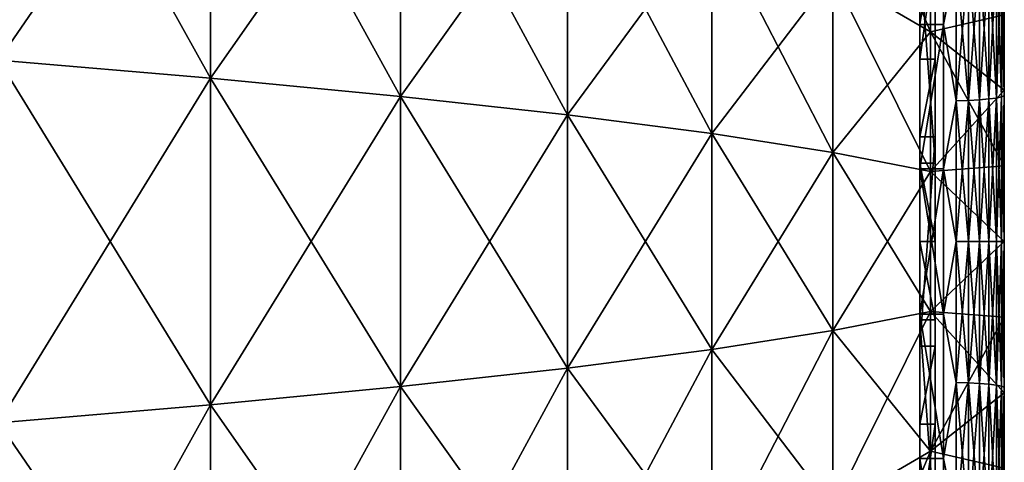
# Model space of a CAD drawing. Header units: metres. Extents: x -61 to 49, y -32 to 32.
# Tile 299 of 343: x 45.4 to 48.63, y -0.72 to 0.73. Entities that reach past the tile are written whole.
import ezdxf

# ---------------------------------------------------------------- set-up
doc = ezdxf.new("R2010")
doc.units = ezdxf.units.M
doc.layers.add('solid_K_27_40_10_000Y34', color=7, linetype='CONTINUOUS')

msp = doc.modelspace()

# ---------------------------------------------------------------- linework, layer by layer
at = {"layer": 'solid_K_27_40_10_000Y34'}
for points in [[(48.349373, 4.641845, -1.8583), (48.349373, -4.641845, -1.8583), (48.349373, -4.444184, -2.29112)], [(48.349373, 2.968728, -1.499182), (48.349373, -4.641845, -1.8583), (48.349373, 4.641845, -1.8583)], [(48.349373, 4.641845, -1.8583), (48.349373, -4.444184, -2.29112), (48.349373, 4.444184, -2.29112)], [(48.349373, -4.641845, 1.8583), (48.349373, 4.641845, 1.8583), (48.349373, 4.444184, 2.29112)], [(48.349373, -3.514, 1.5), (48.349373, 4.641845, 1.8583), (48.349373, -4.641845, 1.8583)], [(48.349373, -2.828286, 1.5), (48.349373, 4.641845, 1.8583), (48.349373, -3.514, 1.5)], [(48.349373, -2.366823, 1.5), (48.349373, -1.628286, 1.5), (48.349373, 4.641845, 1.8583)], [(48.349373, -1.623286, 1.5), (48.349373, 4.641845, 1.8583), (48.349373, -1.628286, 1.5)], [(48.349373, -2.828286, 1.5), (48.349373, -2.366823, 1.5), (48.349373, 4.641845, 1.8583)], [(48.349373, 0.342857, 1.5), (48.349373, 0.954111, 1.5), (48.349373, 4.641845, 1.8583)], [(48.349373, -0.342857, 1.5), (48.349373, 0.342857, 1.5), (48.349373, 4.641845, 1.8583)], [(48.349373, -0.954111, 1.5), (48.349373, -0.342857, 1.5), (48.349373, 4.641845, 1.8583)], [(48.349373, -1.623286, 1.5), (48.349373, -0.954111, 1.5), (48.349373, 4.641845, 1.8583)], [(48.349373, 4.444184, -2.29112), (48.349373, -4.444184, -2.29112), (48.349373, -4.206276, -2.703191)], [(48.349373, 4.444184, -2.29112), (48.349373, -4.206276, -2.703191), (48.349373, 4.206276, -2.703191)], [(48.349373, -4.444184, 2.29112), (48.349373, 4.444184, 2.29112), (48.349373, 4.206276, 2.703191)], [(48.349373, -4.641845, 1.8583), (48.349373, 4.444184, 2.29112), (48.349373, -4.444184, 2.29112)], [(48.349373, 4.206276, -2.703191), (48.349373, -4.206276, -2.703191), (48.349373, -3.930275, -3.090783)], [(48.349373, 4.206276, -2.703191), (48.349373, -3.930275, -3.090783), (48.349373, 3.930275, -3.090783)], [(48.349373, -4.206276, 2.703191), (48.349373, 4.206276, 2.703191), (48.349373, 3.930275, 3.090783)], [(48.349373, -4.444184, 2.29112), (48.349373, 4.206276, 2.703191), (48.349373, -4.206276, 2.703191)], [(48.349373, 3.930275, -3.090783), (48.349373, -3.930275, -3.090783), (48.349373, -3.618681, -3.450384)], [(48.349373, 3.930275, -3.090783), (48.349373, -3.618681, -3.450384), (48.349373, 3.618681, -3.450384)], [(48.349373, -3.930275, 3.090783), (48.349373, 3.930275, 3.090783), (48.349373, 3.618681, 3.450384)], [(48.349373, -4.206276, 2.703191), (48.349373, 3.930275, 3.090783), (48.349373, -3.930275, 3.090783)], [(48.349373, 3.618681, -3.450384), (48.349373, -3.618681, -3.450384), (48.349373, -3.274315, -3.778738)], [(48.349373, 3.618681, -3.450384), (48.349373, -3.274315, -3.778738), (48.349373, 3.274315, -3.778738)], [(48.349373, -3.618681, 3.450384), (48.349373, 3.618681, 3.450384), (48.349373, 3.274315, 3.778738)], [(48.349373, -3.930275, 3.090783), (48.349373, 3.618681, 3.450384), (48.349373, -3.618681, 3.450384)], [(48.349373, 3.274315, -3.778738), (48.349373, -3.274315, -3.778738), (48.349373, -2.900296, -4.072872)], [(48.349373, 3.274315, -3.778738), (48.349373, -2.900296, -4.072872), (48.349373, 2.900296, -4.072872)], [(48.349373, -3.274315, 3.778738), (48.349373, 3.274315, 3.778738), (48.349373, 2.900296, 4.072872)], [(48.349373, -3.618681, 3.450384), (48.349373, 3.274315, 3.778738), (48.349373, -3.274315, 3.778738)], [(48.349373, 2.968728, -1.499182), (48.349373, 2.909101, -1.499953), (48.349373, -4.641845, -1.8583)], [(48.349373, 2.909101, -1.499953), (48.349373, 0.942857, -1.5), (48.349373, -4.641845, -1.8583)], [(48.349373, 2.900296, -4.072872), (48.349373, -2.900296, -4.072872), (48.349373, -2.50001, -4.330121)], [(48.349373, 2.900296, -4.072872), (48.349373, -2.50001, -4.330121), (48.349373, 2.50001, -4.330121)], [(48.349373, -2.900296, 4.072872), (48.349373, 2.900296, 4.072872), (48.349373, 2.50001, 4.330121)], [(48.349373, -3.274315, 3.778738), (48.349373, 2.900296, 4.072872), (48.349373, -2.900296, 4.072872)], [(48.349373, 2.50001, -4.330121), (48.349373, -2.50001, -4.330121), (48.349373, -2.077085, -4.548156)], [(48.349373, 2.50001, -4.330121), (48.349373, -2.077085, -4.548156), (48.349373, 2.077085, -4.548156)], [(48.349373, -2.50001, 4.330121), (48.349373, 2.50001, 4.330121), (48.349373, 2.077085, 4.548156)], [(48.349373, -2.900296, 4.072872), (48.349373, 2.50001, 4.330121), (48.349373, -2.50001, 4.330121)], [(48.349373, 2.077085, -4.548156), (48.349373, -2.077085, -4.548156), (48.349373, -1.635348, -4.725001)], [(48.349373, 2.077085, -4.548156), (48.349373, -1.635348, -4.725001), (48.349373, 1.635348, -4.725001)], [(48.349373, -2.077085, 4.548156), (48.349373, 2.077085, 4.548156), (48.349373, 1.635348, 4.725001)], [(48.349373, -2.50001, 4.330121), (48.349373, 2.077085, 4.548156), (48.349373, -2.077085, 4.548156)], [(45.328068, 1.782086, -18.473186), (46.023605, 1.604952, -16.637003), (46.023605, 0.535718, -16.70565)], [(45.328068, 0.594843, -18.54941), (45.328068, 1.782086, -18.473186), (46.023605, 0.535718, -16.70565)], [(45.328068, 1.782086, 18.473186), (45.328068, 0.594843, 18.54941), (46.023605, 1.604952, 16.637003)], [(48.349373, 1.635348, -4.725001), (48.349373, -1.635348, -4.725001), (48.349373, -1.178801, -4.859056)], [(48.349373, 1.635348, -4.725001), (48.349373, -1.178801, -4.859056), (48.349373, 1.178801, -4.859056)], [(48.349373, -1.635348, 4.725001), (48.349373, 1.635348, 4.725001), (48.349373, 1.178801, 4.859056)], [(48.349373, -2.077085, 4.548156), (48.349373, 1.635348, 4.725001), (48.349373, -1.635348, 4.725001)], [(45.328068, 0.594843, 18.54941), (46.023605, 0.535718, 16.70565), (46.023605, 1.604952, 16.637003)], [(46.023605, 1.604952, -16.637003), (46.645882, 1.425322, -14.774955), (46.645882, 0.475759, -14.835918)], [(46.023605, 0.535718, -16.70565), (46.023605, 1.604952, -16.637003), (46.645882, 0.475759, -14.835918)], [(46.023605, 1.604952, 16.637003), (46.023605, 0.535718, 16.70565), (46.645882, 1.425322, 14.774955)], [(46.023605, 0.535718, 16.70565), (46.645882, 0.475759, 14.835918), (46.645882, 1.425322, 14.774955)], [(46.645882, 1.425322, -14.774955), (47.193928, 1.243477, -12.889936), (47.193928, 0.415061, -12.943123)], [(46.645882, 0.475759, -14.835918), (46.645882, 1.425322, -14.774955), (47.193928, 0.415061, -12.943123)], [(46.645882, 1.425322, 14.774955), (46.645882, 0.475759, 14.835918), (47.193928, 1.243477, 12.889936)], [(48.064034, 1.453127, -8.988107), (48.384747, 1.142671, -7.067826), (48.384747, 0.687486, -7.126515)], [(48.064034, 0.874272, -9.062741), (48.064034, 1.453127, -8.988107), (48.384747, 0.687486, -7.126515)], [(46.645882, 0.475759, 14.835918), (47.193928, 0.415061, 12.943123), (47.193928, 1.243477, 12.889936)], [(47.193928, 1.243477, -12.889936), (47.666889, 1.059698, -10.984878), (47.666889, 0.353717, -11.030204)], [(47.193928, 0.415061, -12.943123), (47.193928, 1.243477, -12.889936), (47.666889, 0.353717, -11.030204)], [(47.193928, 1.243477, 12.889936), (47.193928, 0.415061, 12.943123), (47.666889, 1.059698, 10.984878)], [(48.427769, 1.178813, -4.859053), (48.349373, 1.178801, -4.859056), (48.349373, 0.711578, -4.949107)], [(48.427769, 0.711593, -4.949104), (48.427769, 1.178813, -4.859053), (48.349373, 0.711578, -4.949107)], [(48.349373, 1.178801, -4.859056), (48.349373, -1.178801, -4.859056), (48.349373, -0.711578, -4.949107)], [(48.349373, 1.178801, -4.859056), (48.349373, -0.711578, -4.949107), (48.349373, 0.711578, -4.949107)], [(48.349373, -1.178801, 4.859056), (48.349373, 1.178801, 4.859056), (48.349373, 0.711578, 4.949107)], [(48.427769, 1.178769, 4.859064), (48.349373, 0.711578, 4.949107), (48.349373, 1.178801, 4.859056)], [(48.349373, -1.635348, 4.725001), (48.349373, 1.178801, 4.859056), (48.349373, -1.178801, 4.859056)], [(48.427769, 1.178769, 4.859064), (48.427769, 0.711549, 4.949111), (48.349373, 0.711578, 4.949107)], [(48.469105, 0.919541, -4.91911), (48.427769, 1.178813, -4.859053), (48.427769, 0.711593, -4.949104)], [(48.469105, 0.919541, 4.91911), (48.427769, 0.711549, 4.949111), (48.427769, 1.178769, 4.859064)], [(48.064034, 0.874272, 9.062741), (48.384747, 0.687486, 7.126515), (48.384747, 1.142671, 7.067826)], [(48.626678, 0.743042, -5.167738), (48.384747, 0.687486, -7.126515), (48.384747, 1.142671, -7.067826)], [(48.626678, 0.742976, 5.167747), (48.384747, 1.142671, 7.067826), (48.384747, 0.687486, 7.126515)], [(47.193928, 0.415061, 12.943123), (47.666889, 0.353717, 11.030204), (47.666889, 1.059698, 10.984878)], [(47.666889, 1.059698, -10.984878), (48.064034, 0.874272, -9.062741), (48.064034, 0.291824, -9.100136)], [(47.666889, 0.353717, -11.030204), (47.666889, 1.059698, -10.984878), (48.064034, 0.291824, -9.100136)], [(47.666889, 1.059698, 10.984878), (47.666889, 0.353717, 11.030204), (48.064034, 0.874272, 9.062741)], [(48.349373, 0.342857, 1.5), (48.349373, 0.598325, 0.009774), (48.349373, 0.954111, 1.5)], [(48.399372, 0.954111, 1.5), (48.349373, 0.954111, 1.5), (48.349373, 0.598325, 0.009774)], [(48.399372, 0.598325, 0.009774), (48.399372, 0.954111, 1.5), (48.349373, 0.598325, 0.009774)], [(48.349373, 0.942857, -1.5), (48.349373, 0.257143, -1.5), (48.349373, -4.641845, -1.8583)], [(48.399372, 0.257143, -1.5), (48.349373, 0.257143, -1.5), (48.349373, 0.942857, -1.5)], [(48.399372, 0.942857, -1.5), (48.399372, 0.257143, -1.5), (48.349373, 0.942857, -1.5)], [(48.399372, 0.598325, 0.009774), (48.399372, 0.942857, -1.5), (48.399372, 0.954111, 1.5)], [(48.399372, 0.598325, 0.009774), (48.399372, 0.257143, -1.5), (48.399372, 0.942857, -1.5)], [(48.576309, 0.930888, 4.979813), (48.600925, 0.937107, 5.01308), (48.600925, 0.470561, 5.07816)], [(48.576309, 0.467438, -5.044461), (48.600925, 0.470561, -5.07816), (48.600925, 0.937107, -5.01308)], [(48.576309, 0.930888, -4.979813), (48.576309, 0.467438, -5.044461), (48.600925, 0.937107, -5.01308)], [(48.600925, 0.937107, 5.01308), (48.617962, 0.944131, 5.050654), (48.617962, 0.474088, 5.116222)], [(48.600925, 0.470561, -5.07816), (48.617962, 0.474088, -5.116222), (48.617962, 0.944131, -5.050654)], [(48.600925, 0.937107, -5.01308), (48.600925, 0.470561, -5.07816), (48.617962, 0.944131, -5.050654)], [(48.600925, 0.470561, 5.07816), (48.600925, 0.937107, 5.01308), (48.617962, 0.474088, 5.116222)], [(48.617962, 0.944131, 5.050654), (48.626671, 0.951653, 5.090891), (48.626671, 0.477865, 5.156982)], [(48.617962, 0.474088, -5.116222), (48.626671, 0.477865, -5.156982), (48.626671, 0.951653, -5.090891)], [(48.617962, 0.944131, -5.050654), (48.617962, 0.474088, -5.116222), (48.626671, 0.951653, -5.090891)], [(48.617962, 0.474088, 5.116222), (48.617962, 0.944131, 5.050654), (48.626671, 0.477865, 5.156982)], [(48.626671, 0.951653, -5.090891), (48.626671, 0.477865, -5.156982), (48.626678, 0.743042, -5.167738)], [(48.626671, 0.951653, 5.090891), (48.626678, 0.742976, 5.167747), (48.626678, 0.496242, 5.197246)], [(48.626671, 0.477865, 5.156982), (48.626671, 0.951653, 5.090891), (48.626678, 0.496242, 5.197246)], [(48.469105, 0.919541, -4.91911), (48.427769, 0.711593, -4.949104), (48.469105, 0.46174, -4.98297)], [(48.469105, 0.46174, 4.98297), (48.427769, 0.711549, 4.949111), (48.469105, 0.919541, 4.91911)], [(48.469105, 0.919541, 4.91911), (48.508923, 0.921909, 4.931776), (48.508923, 0.462929, 4.995801)], [(48.469105, 0.46174, -4.98297), (48.508923, 0.462929, -4.995801), (48.508923, 0.921909, -4.931776)], [(48.469105, 0.919541, -4.91911), (48.469105, 0.46174, -4.98297), (48.508923, 0.921909, -4.931776)], [(48.469105, 0.46174, 4.98297), (48.469105, 0.919541, 4.91911), (48.508923, 0.462929, 4.995801)], [(48.508923, 0.921909, 4.931776), (48.545185, 0.925747, 4.95231), (48.545185, 0.464857, 5.016602)], [(48.508923, 0.462929, -4.995801), (48.545185, 0.464857, -5.016602), (48.545185, 0.925747, -4.95231)], [(48.508923, 0.921909, -4.931776), (48.508923, 0.462929, -4.995801), (48.545185, 0.925747, -4.95231)], [(48.508923, 0.462929, 4.995801), (48.508923, 0.921909, 4.931776), (48.545185, 0.464857, 5.016602)], [(48.545185, 0.925747, 4.95231), (48.576309, 0.930888, 4.979813), (48.576309, 0.467438, 5.044461)], [(48.545185, 0.464857, -5.016602), (48.576309, 0.467438, -5.044461), (48.576309, 0.930888, -4.979813)], [(48.545185, 0.925747, -4.95231), (48.545185, 0.464857, -5.016602), (48.576309, 0.930888, -4.979813)], [(48.545185, 0.464857, 5.016602), (48.545185, 0.925747, 4.95231), (48.576309, 0.467438, 5.044461)], [(48.576309, 0.467438, 5.044461), (48.576309, 0.930888, 4.979813), (48.600925, 0.470561, 5.07816)], [(47.666889, 0.353717, 11.030204), (48.064034, 0.291824, 9.100136), (48.064034, 0.874272, 9.062741)], [(48.064034, 0.874272, -9.062741), (48.384747, 0.687486, -7.126515), (48.384747, 0.229476, -7.155921)], [(48.064034, 0.291824, -9.100136), (48.064034, 0.874272, -9.062741), (48.384747, 0.229476, -7.155921)], [(48.064034, 0.874272, 9.062741), (48.064034, 0.291824, 9.100136), (48.384747, 0.687486, 7.126515)], [(48.626678, 0.743042, -5.167738), (48.626678, 0.496309, -5.19724), (48.384747, 0.687486, -7.126515)], [(48.626678, 0.496242, 5.197246), (48.626678, 0.742976, 5.167747), (48.384747, 0.687486, 7.126515)], [(48.626671, 0.477865, -5.156982), (48.626678, 0.496309, -5.19724), (48.626678, 0.743042, -5.167738)], [(48.427769, 0.711593, -4.949104), (48.349373, 0.711578, -4.949107), (48.349373, 0.237911, -4.994337)], [(48.427769, 0.23793, -4.994336), (48.427769, 0.711593, -4.949104), (48.349373, 0.237911, -4.994337)], [(48.349373, 0.711578, -4.949107), (48.349373, -0.711578, -4.949107), (48.349373, -0.237911, -4.994337)], [(48.349373, 0.711578, -4.949107), (48.349373, -0.237911, -4.994337), (48.349373, 0.237911, -4.994337)], [(48.349373, -0.711578, 4.949107), (48.349373, 0.711578, 4.949107), (48.349373, 0.237911, 4.994337)], [(48.427769, 0.711549, 4.949111), (48.349373, 0.237911, 4.994337), (48.349373, 0.711578, 4.949107)], [(48.349373, -1.178801, 4.859056), (48.349373, 0.711578, 4.949107), (48.349373, -0.711578, 4.949107)], [(48.427769, 0.711549, 4.949111), (48.427769, 0.237886, 4.994338), (48.349373, 0.237911, 4.994337)], [(48.469105, 0.46174, -4.98297), (48.427769, 0.711593, -4.949104), (48.427769, 0.23793, -4.994336)], [(48.469105, 0.46174, 4.98297), (48.427769, 0.237886, 4.994338), (48.427769, 0.711549, 4.949111)], [(48.064034, 0.291824, 9.100136), (48.384747, 0.229476, 7.155921), (48.384747, 0.687486, 7.126515)], [(48.626678, 0.248452, -5.214969), (48.384747, 0.229476, -7.155921), (48.384747, 0.687486, -7.126515)], [(48.626678, 0.496309, -5.19724), (48.626678, 0.248452, -5.214969), (48.384747, 0.687486, -7.126515)], [(48.626678, 0.496242, 5.197246), (48.384747, 0.687486, 7.126515), (48.384747, 0.229476, 7.155921)], [(45.328068, 0.594843, -18.54941), (46.023605, 0.535718, -16.70565), (46.023605, -0.535718, -16.70565)], [(45.328068, -0.594843, -18.54941), (45.328068, 0.594843, -18.54941), (46.023605, -0.535718, -16.70565)], [(45.328068, 0.594843, 18.54941), (45.328068, -0.594843, 18.54941), (46.023605, 0.535718, 16.70565)], [(48.399372, 0.598325, 0.009774), (48.349373, 0.598325, 0.009774), (48.349373, 0.342857, 1.5)], [(48.399372, 0.342857, 1.5), (48.399372, 0.598325, 0.009774), (48.349373, 0.342857, 1.5)], [(48.399372, 0.342857, 1.5), (48.399372, 0.257143, -1.5), (48.399372, 0.598325, 0.009774)], [(45.328068, -0.594843, 18.54941), (46.023605, -0.535718, 16.70565), (46.023605, 0.535718, 16.70565)], [(46.023605, 0.535718, -16.70565), (46.645882, 0.475759, -14.835918), (46.645882, -0.475759, -14.835918)], [(46.023605, -0.535718, -16.70565), (46.023605, 0.535718, -16.70565), (46.645882, -0.475759, -14.835918)], [(46.023605, 0.535718, 16.70565), (46.023605, -0.535718, 16.70565), (46.645882, 0.475759, 14.835918)], [(48.626678, 0.248386, 5.214972), (48.626678, 0.496242, 5.197246), (48.384747, 0.229476, 7.155921)], [(48.626671, 0.477865, -5.156982), (48.626678, 0.248452, -5.214969), (48.626678, 0.496309, -5.19724)], [(48.626671, 0.477865, 5.156982), (48.626678, 0.496242, 5.197246), (48.626678, 0.248386, 5.214972)], [(46.023605, -0.535718, 16.70565), (46.645882, -0.475759, 14.835918), (46.645882, 0.475759, 14.835918)], [(46.645882, 0.475759, -14.835918), (47.193928, 0.415061, -12.943123), (47.193928, -0.415061, -12.943123)], [(46.645882, -0.475759, -14.835918), (46.645882, 0.475759, -14.835918), (47.193928, -0.415061, -12.943123)], [(46.645882, 0.475759, 14.835918), (46.645882, -0.475759, 14.835918), (47.193928, 0.415061, 12.943123)], [(48.469105, 0.46174, -4.98297), (48.427769, 0.23793, -4.994336), (48.469105, 0, -5.004318)], [(48.469105, 0, 5.004318), (48.427769, 0.237886, 4.994338), (48.469105, 0.46174, 4.98297)], [(48.469105, 0.46174, 4.98297), (48.508923, 0.462929, 4.995801), (48.508923, 0, 5.017203)], [(48.469105, 0, -5.004318), (48.508923, 0, -5.017203), (48.508923, 0.462929, -4.995801)], [(48.469105, 0.46174, -4.98297), (48.469105, 0, -5.004318), (48.508923, 0.462929, -4.995801)], [(48.469105, 0, 5.004318), (48.469105, 0.46174, 4.98297), (48.508923, 0, 5.017203)], [(48.508923, 0.462929, 4.995801), (48.545185, 0.464857, 5.016602), (48.545185, 0, 5.038093)], [(48.508923, 0, -5.017203), (48.545185, 0, -5.038093), (48.545185, 0.464857, -5.016602)], [(48.508923, 0.462929, -4.995801), (48.508923, 0, -5.017203), (48.545185, 0.464857, -5.016602)], [(48.508923, 0, 5.017203), (48.508923, 0.462929, 4.995801), (48.545185, 0, 5.038093)], [(48.545185, 0.464857, 5.016602), (48.576309, 0.467438, 5.044461), (48.576309, 0, 5.066072)], [(48.545185, 0, -5.038093), (48.576309, 0, -5.066072), (48.576309, 0.467438, -5.044461)], [(48.545185, 0.464857, -5.016602), (48.545185, 0, -5.038093), (48.576309, 0.467438, -5.044461)], [(48.545185, 0, 5.038093), (48.545185, 0.464857, 5.016602), (48.576309, 0, 5.066072)], [(48.576309, 0.467438, 5.044461), (48.600925, 0.470561, 5.07816), (48.600925, 0, 5.099916)], [(48.576309, 0, -5.066072), (48.600925, 0, -5.099916), (48.600925, 0.470561, -5.07816)], [(48.576309, 0.467438, -5.044461), (48.576309, 0, -5.066072), (48.600925, 0.470561, -5.07816)], [(48.576309, 0, 5.066072), (48.576309, 0.467438, 5.044461), (48.600925, 0, 5.099916)], [(48.600925, 0.470561, 5.07816), (48.617962, 0.474088, 5.116222), (48.617962, 0, 5.138141)], [(48.600925, 0, -5.099916), (48.617962, 0, -5.138141), (48.617962, 0.474088, -5.116222)], [(48.600925, 0.470561, -5.07816), (48.600925, 0, -5.099916), (48.617962, 0.474088, -5.116222)], [(48.600925, 0, 5.099916), (48.600925, 0.470561, 5.07816), (48.617962, 0, 5.138141)], [(48.617962, 0.474088, 5.116222), (48.626671, 0.477865, 5.156982), (48.626671, 0, 5.179075)], [(48.617962, 0, -5.138141), (48.626671, 0, -5.179075), (48.626671, 0.477865, -5.156982)], [(48.617962, 0.474088, -5.116222), (48.617962, 0, -5.138141), (48.626671, 0.477865, -5.156982)], [(48.617962, 0, 5.138141), (48.617962, 0.474088, 5.116222), (48.626671, 0, 5.179075)], [(48.626671, 0.477865, -5.156982), (48.626671, 0, -5.179075), (48.626678, 0.248452, -5.214969)], [(48.626671, 0, 5.179075), (48.626671, 0.477865, 5.156982), (48.626678, 0.248386, 5.214972)], [(46.645882, -0.475759, 14.835918), (47.193928, -0.415061, 12.943123), (47.193928, 0.415061, 12.943123)], [(47.193928, 0.415061, -12.943123), (47.666889, 0.353717, -11.030204), (47.666889, -0.353717, -11.030204)], [(47.193928, -0.415061, -12.943123), (47.193928, 0.415061, -12.943123), (47.666889, -0.353717, -11.030204)], [(47.193928, 0.415061, 12.943123), (47.193928, -0.415061, 12.943123), (47.666889, 0.353717, 11.030204)], [(47.193928, -0.415061, 12.943123), (47.666889, -0.353717, 11.030204), (47.666889, 0.353717, 11.030204)], [(47.666889, 0.353717, -11.030204), (48.064034, 0.291824, -9.100136), (48.064034, -0.291824, -9.100136)], [(47.666889, -0.353717, -11.030204), (47.666889, 0.353717, -11.030204), (48.064034, -0.291824, -9.100136)], [(47.666889, 0.353717, 11.030204), (47.666889, -0.353717, 11.030204), (48.064034, 0.291824, 9.100136)], [(48.399372, 0.342857, 1.5), (48.349373, 0.342857, 1.5), (48.349373, -0.342857, 1.5)], [(48.399372, -0.342857, 1.5), (48.399372, 0.342857, 1.5), (48.349373, -0.342857, 1.5)], [(48.399372, 0.342857, 1.5), (48.399372, 0), (48.399372, 0.257143, -1.5)], [(48.399372, -0.342857, 1.5), (48.399372, 0), (48.399372, 0.342857, 1.5)], [(47.666889, -0.353717, 11.030204), (48.064034, -0.291824, 9.100136), (48.064034, 0.291824, 9.100136)], [(48.064034, 0.291824, -9.100136), (48.384747, 0.229476, -7.155921), (48.384747, -0.229476, -7.155921)], [(48.064034, -0.291824, -9.100136), (48.064034, 0.291824, -9.100136), (48.384747, -0.229476, -7.155921)], [(48.064034, 0.291824, 9.100136), (48.064034, -0.291824, 9.100136), (48.384747, 0.229476, 7.155921)], [(48.064034, -0.291824, 9.100136), (48.384747, -0.229476, 7.155921), (48.384747, 0.229476, 7.155921)], [(48.349373, 0.257143, -1.5), (48.349373, -0.257143, -1.5), (48.349373, -4.641845, -1.8583)], [(48.349373, 0.257143, -1.5), (48.349373, 0), (48.349373, -0.257143, -1.5)], [(48.399372, 0), (48.349373, 0), (48.349373, 0.257143, -1.5)], [(48.399372, 0.257143, -1.5), (48.399372, 0), (48.349373, 0.257143, -1.5)], [(48.427769, -0.237886, -4.994338), (48.427769, 0.23793, -4.994336), (48.349373, 0.237911, -4.994337)], [(48.427769, -0.237886, -4.994338), (48.349373, 0.237911, -4.994337), (48.349373, -0.237911, -4.994337)], [(48.349373, -0.711578, 4.949107), (48.349373, 0.237911, 4.994337), (48.349373, -0.237911, 4.994337)], [(48.427769, 0.237886, 4.994338), (48.349373, -0.237911, 4.994337), (48.349373, 0.237911, 4.994337)], [(48.427769, 0.237886, 4.994338), (48.427769, -0.23793, 4.994336), (48.349373, -0.237911, 4.994337)], [(48.626678, 0.248452, -5.214969), (48.626678, 0.000033, -5.220883), (48.384747, 0.229476, -7.155921)], [(48.626678, -0.000033, 5.220883), (48.626678, 0.248386, 5.214972), (48.384747, 0.229476, 7.155921)], [(48.626678, 0.000033, -5.220883), (48.384747, -0.229476, -7.155921), (48.384747, 0.229476, -7.155921)], [(48.626678, -0.000033, 5.220883), (48.384747, 0.229476, 7.155921), (48.384747, -0.229476, 7.155921)], [(48.469105, 0, -5.004318), (48.427769, 0.23793, -4.994336), (48.427769, -0.237886, -4.994338)], [(48.469105, 0, 5.004318), (48.427769, -0.23793, 4.994336), (48.427769, 0.237886, 4.994338)], [(48.626671, 0, -5.179075), (48.626678, 0.000033, -5.220883), (48.626678, 0.248452, -5.214969)], [(48.626671, 0, 5.179075), (48.626678, 0.248386, 5.214972), (48.626678, -0.000033, 5.220883)], [(48.399372, -0.257143, -1.5), (48.349373, -0.257143, -1.5), (48.349373, 0)], [(48.399372, 0), (48.399372, -0.257143, -1.5), (48.349373, 0)], [(48.626678, 0.000033, -5.220883), (48.626678, -0.248386, -5.214972), (48.384747, -0.229476, -7.155921)], [(48.469105, 0, -5.004318), (48.427769, -0.237886, -4.994338), (48.469105, -0.46174, -4.98297)], [(48.469105, -0.46174, -4.98297), (48.508923, -0.462929, -4.995801), (48.508923, 0, -5.017203)], [(48.469105, 0, -5.004318), (48.469105, -0.46174, -4.98297), (48.508923, 0, -5.017203)], [(48.508923, -0.462929, -4.995801), (48.545185, -0.464857, -5.016602), (48.545185, 0, -5.038093)], [(48.508923, 0, -5.017203), (48.508923, -0.462929, -4.995801), (48.545185, 0, -5.038093)], [(48.545185, -0.464857, -5.016602), (48.576309, -0.467438, -5.044461), (48.576309, 0, -5.066072)], [(48.545185, 0, -5.038093), (48.545185, -0.464857, -5.016602), (48.576309, 0, -5.066072)], [(48.576309, -0.467438, -5.044461), (48.600925, -0.470561, -5.07816), (48.600925, 0, -5.099916)], [(48.576309, 0, -5.066072), (48.576309, -0.467438, -5.044461), (48.600925, 0, -5.099916)], [(48.600925, -0.470561, -5.07816), (48.617962, -0.474088, -5.116222), (48.617962, 0, -5.138141)], [(48.600925, 0, -5.099916), (48.600925, -0.470561, -5.07816), (48.617962, 0, -5.138141)], [(48.617962, -0.474088, -5.116222), (48.626671, -0.477865, -5.156982), (48.626671, 0, -5.179075)], [(48.617962, 0, -5.138141), (48.617962, -0.474088, -5.116222), (48.626671, 0, -5.179075)], [(48.626671, 0, -5.179075), (48.626678, -0.248386, -5.214972), (48.626678, 0.000033, -5.220883)], [(48.626671, 0, -5.179075), (48.626671, -0.477865, -5.156982), (48.626678, -0.248386, -5.214972)], [(48.626678, -0.248452, 5.214969), (48.626678, -0.000033, 5.220883), (48.384747, -0.229476, 7.155921)], [(48.399372, -0.342857, 1.5), (48.399372, -0.257143, -1.5), (48.399372, 0)], [(48.469105, -0.46174, 4.98297), (48.427769, -0.23793, 4.994336), (48.469105, 0, 5.004318)], [(48.469105, 0, 5.004318), (48.508923, 0, 5.017203), (48.508923, -0.462929, 4.995801)], [(48.469105, -0.46174, 4.98297), (48.469105, 0, 5.004318), (48.508923, -0.462929, 4.995801)], [(48.508923, 0, 5.017203), (48.545185, 0, 5.038093), (48.545185, -0.464857, 5.016602)], [(48.508923, -0.462929, 4.995801), (48.508923, 0, 5.017203), (48.545185, -0.464857, 5.016602)], [(48.545185, 0, 5.038093), (48.576309, 0, 5.066072), (48.576309, -0.467438, 5.044461)], [(48.545185, -0.464857, 5.016602), (48.545185, 0, 5.038093), (48.576309, -0.467438, 5.044461)], [(48.576309, 0, 5.066072), (48.600925, 0, 5.099916), (48.600925, -0.470561, 5.07816)], [(48.576309, -0.467438, 5.044461), (48.576309, 0, 5.066072), (48.600925, -0.470561, 5.07816)], [(48.600925, 0, 5.099916), (48.617962, 0, 5.138141), (48.617962, -0.474088, 5.116222)], [(48.600925, -0.470561, 5.07816), (48.600925, 0, 5.099916), (48.617962, -0.474088, 5.116222)], [(48.617962, 0, 5.138141), (48.626671, 0, 5.179075), (48.626671, -0.477865, 5.156982)], [(48.617962, -0.474088, 5.116222), (48.617962, 0, 5.138141), (48.626671, -0.477865, 5.156982)], [(48.626671, 0, 5.179075), (48.626678, -0.000033, 5.220883), (48.626678, -0.248452, 5.214969)], [(48.626671, -0.477865, 5.156982), (48.626671, 0, 5.179075), (48.626678, -0.248452, 5.214969)], [(48.064034, -0.291824, -9.100136), (48.384747, -0.229476, -7.155921), (48.384747, -0.687486, -7.126515)], [(48.064034, -0.874272, 9.062741), (48.384747, -0.687486, 7.126515), (48.384747, -0.229476, 7.155921)], [(48.064034, -0.291824, 9.100136), (48.064034, -0.874272, 9.062741), (48.384747, -0.229476, 7.155921)], [(48.427769, -0.711549, -4.949111), (48.427769, -0.237886, -4.994338), (48.349373, -0.237911, -4.994337)], [(48.427769, -0.711549, -4.949111), (48.349373, -0.237911, -4.994337), (48.349373, -0.711578, -4.949107)], [(48.427769, -0.711593, 4.949104), (48.349373, -0.711578, 4.949107), (48.349373, -0.237911, 4.994337)], [(48.427769, -0.23793, 4.994336), (48.427769, -0.711593, 4.949104), (48.349373, -0.237911, 4.994337)], [(48.349373, -0.257143, -1.5), (48.349373, -0.942857, -1.5), (48.349373, -4.641845, -1.8583)], [(48.399372, -0.942857, -1.5), (48.349373, -0.942857, -1.5), (48.349373, -0.257143, -1.5)], [(48.399372, -0.257143, -1.5), (48.399372, -0.942857, -1.5), (48.349373, -0.257143, -1.5)], [(48.626678, -0.496242, -5.197246), (48.384747, -0.687486, -7.126515), (48.384747, -0.229476, -7.155921)], [(48.626678, -0.248386, -5.214972), (48.626678, -0.496242, -5.197246), (48.384747, -0.229476, -7.155921)], [(48.626678, -0.248452, 5.214969), (48.384747, -0.229476, 7.155921), (48.384747, -0.687486, 7.126515)], [(48.626678, -0.496309, 5.19724), (48.626678, -0.248452, 5.214969), (48.384747, -0.687486, 7.126515)], [(48.399372, -0.598325, 0.009774), (48.399372, -0.942857, -1.5), (48.399372, -0.257143, -1.5)], [(48.399372, -0.598325, 0.009774), (48.399372, -0.257143, -1.5), (48.399372, -0.342857, 1.5)], [(48.469105, -0.46174, -4.98297), (48.427769, -0.237886, -4.994338), (48.427769, -0.711549, -4.949111)], [(48.469105, -0.46174, 4.98297), (48.427769, -0.711593, 4.949104), (48.427769, -0.23793, 4.994336)], [(48.626671, -0.477865, -5.156982), (48.626678, -0.496242, -5.197246), (48.626678, -0.248386, -5.214972)], [(48.626671, -0.477865, 5.156982), (48.626678, -0.248452, 5.214969), (48.626678, -0.496309, 5.19724)], [(47.666889, -0.353717, -11.030204), (48.064034, -0.291824, -9.100136), (48.064034, -0.874272, -9.062741)], [(47.666889, -1.059698, 10.984878), (48.064034, -0.874272, 9.062741), (48.064034, -0.291824, 9.100136)], [(47.666889, -0.353717, 11.030204), (47.666889, -1.059698, 10.984878), (48.064034, -0.291824, 9.100136)], [(48.064034, -0.874272, -9.062741), (48.064034, -0.291824, -9.100136), (48.384747, -0.687486, -7.126515)], [(47.193928, -0.415061, -12.943123), (47.666889, -0.353717, -11.030204), (47.666889, -1.059698, -10.984878)], [(47.193928, -1.243477, 12.889936), (47.666889, -1.059698, 10.984878), (47.666889, -0.353717, 11.030204)], [(47.193928, -0.415061, 12.943123), (47.193928, -1.243477, 12.889936), (47.666889, -0.353717, 11.030204)], [(47.666889, -1.059698, -10.984878), (47.666889, -0.353717, -11.030204), (48.064034, -0.874272, -9.062741)], [(48.349373, -0.954111, 1.5), (48.349373, -0.598325, 0.009774), (48.349373, -0.342857, 1.5)], [(48.399372, -0.342857, 1.5), (48.349373, -0.342857, 1.5), (48.349373, -0.598325, 0.009774)], [(48.399372, -0.598325, 0.009774), (48.399372, -0.342857, 1.5), (48.349373, -0.598325, 0.009774)], [(46.645882, -0.475759, -14.835918), (47.193928, -0.415061, -12.943123), (47.193928, -1.243477, -12.889936)], [(46.645882, -1.425322, 14.774955), (47.193928, -1.243477, 12.889936), (47.193928, -0.415061, 12.943123)], [(46.645882, -0.475759, 14.835918), (46.645882, -1.425322, 14.774955), (47.193928, -0.415061, 12.943123)], [(47.193928, -1.243477, -12.889936), (47.193928, -0.415061, -12.943123), (47.666889, -1.059698, -10.984878)], [(46.023605, -0.535718, -16.70565), (46.645882, -0.475759, -14.835918), (46.645882, -1.425322, -14.774955)], [(46.023605, -1.604952, 16.637003), (46.645882, -1.425322, 14.774955), (46.645882, -0.475759, 14.835918)], [(46.023605, -0.535718, 16.70565), (46.023605, -1.604952, 16.637003), (46.645882, -0.475759, 14.835918)], [(46.645882, -1.425322, -14.774955), (46.645882, -0.475759, -14.835918), (47.193928, -1.243477, -12.889936)], [(48.469105, -0.46174, -4.98297), (48.427769, -0.711549, -4.949111), (48.469105, -0.919541, -4.91911)], [(48.469105, -0.919541, 4.91911), (48.427769, -0.711593, 4.949104), (48.469105, -0.46174, 4.98297)], [(48.469105, -0.46174, 4.98297), (48.508923, -0.462929, 4.995801), (48.508923, -0.921909, 4.931776)], [(48.469105, -0.919541, 4.91911), (48.469105, -0.46174, 4.98297), (48.508923, -0.921909, 4.931776)], [(48.469105, -0.46174, -4.98297), (48.469105, -0.919541, -4.91911), (48.508923, -0.462929, -4.995801)], [(48.469105, -0.919541, -4.91911), (48.508923, -0.921909, -4.931776), (48.508923, -0.462929, -4.995801)], [(48.508923, -0.462929, 4.995801), (48.545185, -0.464857, 5.016602), (48.545185, -0.925747, 4.95231)], [(48.508923, -0.921909, 4.931776), (48.508923, -0.462929, 4.995801), (48.545185, -0.925747, 4.95231)], [(48.508923, -0.462929, -4.995801), (48.508923, -0.921909, -4.931776), (48.545185, -0.464857, -5.016602)], [(48.508923, -0.921909, -4.931776), (48.545185, -0.925747, -4.95231), (48.545185, -0.464857, -5.016602)], [(48.545185, -0.464857, 5.016602), (48.576309, -0.467438, 5.044461), (48.576309, -0.930888, 4.979813)], [(48.545185, -0.925747, 4.95231), (48.545185, -0.464857, 5.016602), (48.576309, -0.930888, 4.979813)], [(48.545185, -0.464857, -5.016602), (48.545185, -0.925747, -4.95231), (48.576309, -0.467438, -5.044461)], [(48.545185, -0.925747, -4.95231), (48.576309, -0.930888, -4.979813), (48.576309, -0.467438, -5.044461)], [(48.576309, -0.467438, 5.044461), (48.600925, -0.470561, 5.07816), (48.600925, -0.937107, 5.01308)], [(48.576309, -0.930888, 4.979813), (48.576309, -0.467438, 5.044461), (48.600925, -0.937107, 5.01308)], [(48.576309, -0.467438, -5.044461), (48.576309, -0.930888, -4.979813), (48.600925, -0.470561, -5.07816)], [(48.576309, -0.930888, -4.979813), (48.600925, -0.937107, -5.01308), (48.600925, -0.470561, -5.07816)], [(48.600925, -0.470561, 5.07816), (48.617962, -0.474088, 5.116222), (48.617962, -0.944131, 5.050654)], [(48.600925, -0.937107, 5.01308), (48.600925, -0.470561, 5.07816), (48.617962, -0.944131, 5.050654)], [(48.600925, -0.470561, -5.07816), (48.600925, -0.937107, -5.01308), (48.617962, -0.474088, -5.116222)], [(48.600925, -0.937107, -5.01308), (48.617962, -0.944131, -5.050654), (48.617962, -0.474088, -5.116222)], [(48.617962, -0.474088, 5.116222), (48.626671, -0.477865, 5.156982), (48.626671, -0.951653, 5.090891)], [(48.617962, -0.944131, 5.050654), (48.617962, -0.474088, 5.116222), (48.626671, -0.951653, 5.090891)], [(48.617962, -0.474088, -5.116222), (48.617962, -0.944131, -5.050654), (48.626671, -0.477865, -5.156982)], [(48.617962, -0.944131, -5.050654), (48.626671, -0.951653, -5.090891), (48.626671, -0.477865, -5.156982)], [(48.626671, -0.477865, -5.156982), (48.626671, -0.951653, -5.090891), (48.626678, -0.496242, -5.197246)], [(48.626671, -0.477865, 5.156982), (48.626678, -0.496309, 5.19724), (48.626678, -0.743042, 5.167738)], [(48.626671, -0.951653, 5.090891), (48.626671, -0.477865, 5.156982), (48.626678, -0.743042, 5.167738)], [(48.626678, -0.496242, -5.197246), (48.626678, -0.742976, -5.167747), (48.384747, -0.687486, -7.126515)], [(48.626678, -0.743042, 5.167738), (48.626678, -0.496309, 5.19724), (48.384747, -0.687486, 7.126515)], [(48.626671, -0.951653, -5.090891), (48.626678, -0.742976, -5.167747), (48.626678, -0.496242, -5.197246)], [(45.328068, -0.594843, -18.54941), (46.023605, -0.535718, -16.70565), (46.023605, -1.604952, -16.637003)], [(45.328068, -1.782086, 18.473186), (46.023605, -1.604952, 16.637003), (46.023605, -0.535718, 16.70565)], [(45.328068, -0.594843, 18.54941), (45.328068, -1.782086, 18.473186), (46.023605, -0.535718, 16.70565)], [(46.023605, -1.604952, -16.637003), (46.023605, -0.535718, -16.70565), (46.645882, -1.425322, -14.774955)], [(45.328068, -1.782086, -18.473186), (45.328068, -0.594843, -18.54941), (46.023605, -1.604952, -16.637003)], [(48.399372, -0.598325, 0.009774), (48.349373, -0.598325, 0.009774), (48.349373, -0.954111, 1.5)], [(48.399372, -0.954111, 1.5), (48.399372, -0.598325, 0.009774), (48.349373, -0.954111, 1.5)], [(48.399372, -0.954111, 1.5), (48.399372, -0.942857, -1.5), (48.399372, -0.598325, 0.009774)], [(48.064034, -0.874272, -9.062741), (48.384747, -0.687486, -7.126515), (48.384747, -1.142671, -7.067826)], [(48.064034, -1.453127, 8.988107), (48.384747, -1.142671, 7.067826), (48.384747, -0.687486, 7.126515)], [(48.064034, -0.874272, 9.062741), (48.064034, -1.453127, 8.988107), (48.384747, -0.687486, 7.126515)], [(48.626678, -0.742976, -5.167747), (48.384747, -1.142671, -7.067826), (48.384747, -0.687486, -7.126515)], [(48.626678, -0.743042, 5.167738), (48.384747, -0.687486, 7.126515), (48.384747, -1.142671, 7.067826)], [(48.427769, -1.178769, -4.859064), (48.427769, -0.711549, -4.949111), (48.349373, -0.711578, -4.949107)], [(48.427769, -1.178769, -4.859064), (48.349373, -0.711578, -4.949107), (48.349373, -1.178801, -4.859056)], [(48.427769, -1.178813, 4.859053), (48.349373, -1.178801, 4.859056), (48.349373, -0.711578, 4.949107)], [(48.427769, -0.711593, 4.949104), (48.427769, -1.178813, 4.859053), (48.349373, -0.711578, 4.949107)], [(48.469105, -0.919541, -4.91911), (48.427769, -0.711549, -4.949111), (48.427769, -1.178769, -4.859064)], [(48.469105, -0.919541, 4.91911), (48.427769, -1.178813, 4.859053), (48.427769, -0.711593, 4.949104)]]:
    msp.add_3dface(points, dxfattribs=at)

doc.saveas('drawing.dxf')
